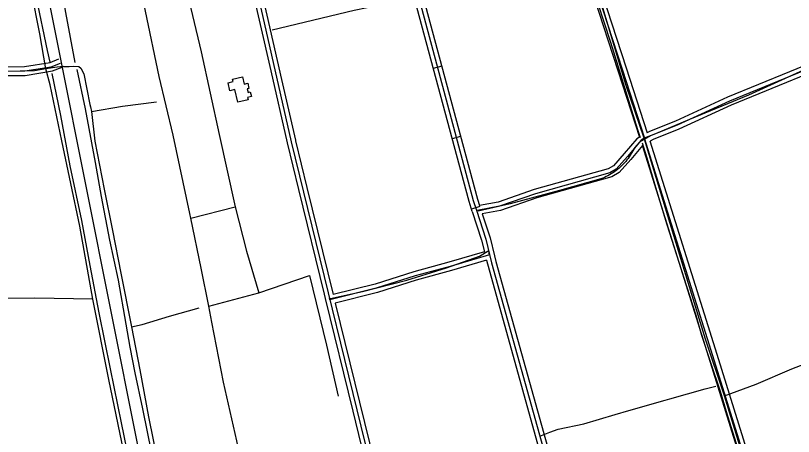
# Model space of a CAD drawing. Extents: x 3424494 to 3462436, y 522220 to 547718.
# Drawn here: x 3444623 to 3447292, y 533824 to 535268 of the extents above; entities that cross this region are included whole.
import ezdxf

# ---------------------------------------------------------------- set-up
doc = ezdxf.new("R2010")
doc.units = 0
for name, color, linetype in [('V-BLDG-OTLN', 7, 'Continuous'), ('V-DTCH-CNTR', 7, 'Continuous'), ('V-ROAD-CNTR', 7, 'Continuous'), ('V-TOPO-SHOR', 7, 'Continuous')]:
    doc.layers.add(name, color=color, linetype=linetype)

msp = doc.modelspace()

# ---------------------------------------------------------------- linework, layer by layer
at = {"layer": 'V-BLDG-OTLN'}
msp.add_lwpolyline([(3445385, 534970.9), (3445374.8, 535014.2), (3445358.3, 535010.3), (3445351.9, 535037.4), (3445368.9, 535041.4), (3445366.9, 535049.6), (3445401.2, 535057.6), (3445407, 535033.1), (3445419.2, 535035.9), (3445423.4, 535018.3), (3445417.8, 535017), (3445420.8, 535004.2), (3445428.1, 535006), (3445431.9, 534989.9), (3445418.9, 534986.9), (3445420.7, 534979.3)], close=True, dxfattribs=at)
at = {"layer": 'V-DTCH-CNTR'}
msp.add_line((3445223.7, 534572.7), (3445375.6, 534611.7), dxfattribs=at)
for points in [[(3447338.7, 533081.7), (3447279.2, 533245.2), (3447222, 533425.3), (3447176.3, 533579.6), (3447107.6, 533790.9), (3447055.1, 533962.6), (3446989.8, 534158), (3446905.7, 534434.7), (3446836.4, 534659.9), (3446780.6, 534843.5), (3446779.2, 534847.6), (3446717.9, 535027.7), (3446633.9, 535306.5), (3446558.5, 535546.3), (3446485.8, 535780.6), (3446408.4, 536021.2), (3446370.1, 536151.2), (3446301.4, 536361.2), (3446243.6, 536558.6), (3446227.5, 536616.2), (3446185.8, 536748.3), (3446138, 536897.8), (3446126.6, 536936.7)], [(3445041.3, 533503.8), (3444999.7, 533743.4), (3444942.4, 534018.7), (3444888, 534295.3), (3444843.2, 534545.1), (3444781.3, 534838.2), (3444741.3, 535030.8), (3444726.8, 535085), (3444705.9, 535205.2), (3444648.3, 535494.7), (3444607.2, 535705.1), (3444574.9, 535870.1), (3444568.5, 535902.9), (3444532.5, 536099.4), (3444498.8, 536289.2), (3444454.3, 536504.4), (3444420.3, 536670.5), (3444410.1, 536713.7)], [(3445163.4, 534857.3), (3445115.5, 535058.7), (3445068.6, 535282.9), (3445052.9, 535365.9), (3445200.4, 535394.7), (3445259.2, 535144.1), (3445321.6, 534860.1), (3445375.6, 534611.7)], [(3446007.5, 535331.9), (3445784.5, 535285.8), (3445502.8, 535218.2)], [(3447055.1, 533962.6), (3447163.4, 534003.6), (3447285.6, 534055.3), (3447461.5, 534123.1), (3447617.4, 534187.6), (3447689.8, 534216.5), (3447813.3, 534269.6), (3447957.6, 534332.1), (3448094.1, 534389.6), (3448239.7, 534451.4), (3448438.4, 534532.7), (3448615.7, 534609.4), (3448802, 534686.7), (3448836.4, 534702), (3448963.4, 534751.7), (3449079.3, 534799.4), (3449246.3, 534871.4), (3449414.6, 534944.7), (3449591.5, 535014.9), (3449775.7, 535094.9), (3449943.4, 535163.5), (3450176, 535267.8)], [(3444787.5, 535093.6), (3444765.4, 535091.1), (3444726.8, 535085), (3444687.7, 535078.7), (3444588.7, 535076.2), (3444420.3, 535075.8), (3444346.2, 535079.1)], [(3444787.5, 535093.6), (3444806.2, 535093.4), (3444822.2, 535094.6), (3444840.2, 535093.8), (3444846.8, 535087.7), (3444856.6, 535067.6), (3444877, 534962.6), (3444880.3, 534954.6), (3444883.5, 534939.2), (3444894.5, 534836.9), (3444926.3, 534671.8), (3444955.7, 534530.6), (3444983.7, 534384.2), (3445020.7, 534200.3), (3445048.7, 534051.8), (3445079.2, 533890.6), (3445112.4, 533727.5), (3445151.4, 533551.5), (3445169.3, 533473.2)], [(3447326.3, 535080.4), (3447137.2, 534995.5), (3446935.1, 534910.9), (3446818.6, 534861.7)], [(3444883.5, 534939.2), (3444989.8, 534957.5), (3445106.7, 534972.4)], [(3445505.5, 533206.6), (3445457.5, 533437.8), (3445413.2, 533644.7), (3445381.8, 533808.7), (3445335.8, 534010.5), (3445295.8, 534216.2), (3445285.3, 534270.3), (3445259.9, 534400.7), (3445223.7, 534572.7), (3445220.5, 534588.3), (3445163.4, 534857.3)], [(3446818.6, 534861.7), (3446779.2, 534847.6), (3446769.5, 534840.1), (3446747.3, 534814.9), (3446724.3, 534778)], [(3446724.3, 534778), (3446720.3, 534772.7), (3446716.2, 534767.6), (3446711.9, 534762.7), (3446707.4, 534757.8), (3446702.8, 534753.2), (3446698, 534748.6), (3446693.1, 534744.3), (3446688, 534740.1), (3446682.8, 534736), (3446677.5, 534732.2), (3446672, 534728.5), (3446666.4, 534725), (3446660.8, 534721.7), (3446655, 534718.6), (3446649.1, 534715.7), (3446643.1, 534712.9), (3446637, 534710.4), (3446630.8, 534708.1), (3446488.9, 534668.2), (3446319.4, 534622.4), (3446209.6, 534596.7)], [(3445375.6, 534611.7), (3445414.6, 534459), (3445457.4, 534316.7)], [(3445703.3, 534297), (3445813.5, 534321.4), (3445965, 534360.5), (3446101.5, 534402.5), (3446214.6, 534442.7), (3446246.7, 534462.2)], [(3445285.3, 534270.3), (3445457.4, 534316.7), (3445630.9, 534376.5)], [(3445630.9, 534376.5), (3445689.5, 534136.9), (3445729.4, 533961.8)], [(3444888, 534295.3), (3444688.3, 534298.4), (3444349.4, 534295.9)], [(3445020.7, 534200.3), (3445056.8, 534207.9), (3445151.2, 534236.4), (3445252.9, 534265.5)], [(3446421.7, 533824.1), (3446456.2, 533838.2), (3446484.5, 533848.2), (3446572.6, 533867.3), (3446679.5, 533899.3), (3446726.3, 533912.6), (3446851.1, 533947.9), (3446866.9, 533952.5), (3446988.2, 533987.1), (3447024.7, 533995.7)]]:
    msp.add_lwpolyline(points, dxfattribs=at)
at = {"layer": 'V-ROAD-CNTR'}
for p, q in [((3446084.7, 535094.3), (3446055.8, 535086.5)), ((3446149.5, 534852.9), (3446120.6, 534845.1)), ((3446215.5, 534612.6), (3446187, 534603.3))]:
    msp.add_line(p, q, dxfattribs=at)
for points in [[(3445964.7, 537442.3), (3445983.2, 537366), (3446207.9, 536649.8), (3446423.8, 535960.9), (3446522.9, 535639.9), (3446703.8, 535084.4), (3446780.3, 534847)], [(3445982.2, 537433.9), (3445997.7, 537370), (3446222.2, 536654.3), (3446438.1, 535965.3), (3446537.2, 535644.4), (3446718, 535089), (3446790, 534865.8)], [(3445954.4, 537420.9), (3445968.8, 537362), (3446193.6, 536645.3), (3446409.5, 535956.4), (3446508.6, 535635.3), (3446689.5, 535079.8), (3446763.3, 534850.9)], [(3445460.5, 537312.9), (3445477.7, 537299.4), (3445499.5, 537263.9), (3445892.3, 535811.3), (3446207.2, 534638.1), (3446214.4, 534616)], [(3445457.2, 537296.4), (3445466.4, 537289.3), (3445485.6, 537257.9), (3445877.9, 535807.4), (3446192.8, 534633.8), (3446203.7, 534600.3)], [(3446189.5, 534595.6), (3446178.4, 534629.5), (3445863.4, 535803.5), (3445471.2, 537253.7)], [(3444363, 537177.8), (3444386.2, 537116.4), (3444508.7, 536456.4), (3445127.1, 533363.1), (3445618.3, 530878.6), (3445629.7, 530808.7)], [(3445360, 535753), (3445568.6, 534835), (3445878, 533569.2), (3446083.5, 532691.4), (3446288.1, 531794.7), (3446453.8, 531054.9), (3446481.2, 530902.2), (3446505.2, 530849.2), (3446510.3, 530808.1), (3446516.1, 530750.3)], [(3445428.7, 535383.2), (3445498, 535077.9)], [(3445455.4, 535400.7), (3445535.4, 535048.9)], [(3447496.1, 535148.2), (3447071.6, 534974), (3446892.7, 534891.6), (3446803.9, 534856.4), (3446763.7, 534833.9), (3446722.1, 534784.4), (3446683.5, 534741.2), (3446661.9, 534728), (3446406.9, 534656.4), (3446282.8, 534613.6), (3446206, 534599.1)], [(3447490.4, 535162), (3447065.7, 534987.8), (3446886.8, 534905.4), (3446797.4, 534869.9), (3446790, 534865.8)], [(3442806.1, 535118.4), (3443125.1, 535106.2), (3443669.2, 535099.3), (3443997.8, 535086.1), (3444164.3, 535079.5), (3444462.5, 535077.7), (3444654.1, 535077.9), (3444745.2, 535092.4), (3444776.4, 535105.2)], [(3444054.1, 535098.9), (3444164.7, 535094.5), (3444462.5, 535092.7), (3444652.9, 535092.9), (3444741.1, 535107), (3444770.7, 535119.1)], [(3447501.8, 535134.3), (3447077.6, 534960.3), (3446898.6, 534877.9), (3446810.3, 534842.8), (3446799.9, 534837)], [(3444051.2, 535069), (3444164, 535064.5), (3444462.5, 535062.7), (3444655.3, 535062.9), (3444749.2, 535077.9), (3444782.1, 535091.4)], [(3445498, 535077.9), (3445554, 534831.6), (3445593.1, 534671.7)], [(3445535.4, 535048.9), (3445582.7, 534840.6)], [(3446763.3, 534850.9), (3446754, 534845.6), (3446710.7, 534794.3), (3446673.8, 534752.8), (3446655.8, 534741.9), (3446402.4, 534670.7), (3446278.9, 534628.1), (3446214.4, 534616)], [(3448043.9, 530866.2), (3448034.4, 530924.4), (3448016.6, 530984.8), (3447973.8, 531084.2), (3447664.7, 532038), (3447377.1, 532938.1), (3447015.3, 534099.9), (3446781, 534847.3)], [(3445582.7, 534840.6), (3445583.2, 534838.5), (3445622.5, 534677.6)], [(3446773.2, 534821.9), (3446733.4, 534774.6), (3446693.2, 534729.5), (3446667.9, 534714.1), (3446411.4, 534642.1), (3446286.6, 534599), (3446223.8, 534587.2)], [(3448029.1, 530863.8), (3448019.7, 530921.1), (3448002.5, 530979.7), (3447959.7, 531078.9), (3447650.4, 532033.4), (3447362.8, 532933.6), (3447001, 534095.4), (3446773.2, 534821.9)], [(3448058.7, 530868.6), (3448049.1, 530927.8), (3448030.8, 530989.9), (3447987.8, 531089.5), (3447679, 532042.6), (3447391.4, 532942.6), (3447029.6, 534104.4), (3446799.9, 534837)], [(3445593.1, 534671.7), (3445680.9, 534312.4)], [(3445622.5, 534677.6), (3445712.3, 534310.3)], [(3446189.5, 534595.6), (3446221.7, 534496.8), (3446231.3, 534457.8)], [(3446203.7, 534600.3), (3446236.1, 534500.9), (3446256.1, 534419.8), (3446500.4, 533542.6), (3446717.8, 532727), (3446992.6, 531723.1), (3447185.2, 531029), (3447218, 530916.7), (3447249.3, 530802)], [(3446223.8, 534587.2), (3446250.6, 534505.1), (3446265.7, 534443.8)], [(3446245, 534454.4), (3446248.5, 534447.3), (3446113.7, 534407.3), (3445993.4, 534374.4), (3445860.2, 534332.2), (3445701.3, 534292), (3445699.2, 534297.2)], [(3446231.3, 534457.8), (3446109.6, 534421.7), (3445989.1, 534388.7), (3445856, 534346.6), (3445712.3, 534310.3)], [(3446265.7, 534443.8), (3446270.7, 534423.6), (3446514.9, 533546.5), (3446732.2, 532730.9), (3446878.8, 532195.8)], [(3446238.1, 534428.6), (3446117.8, 534392.8), (3445997.6, 534360), (3445864.3, 534317.7), (3445719.4, 534281.1)], [(3446238.1, 534428.6), (3446485.9, 533538.6), (3446703.3, 532723.1), (3446849.4, 532189.6)], [(3445680.9, 534312.4), (3445684.8, 534296.6)], [(3445684.8, 534296.6), (3445779.3, 533910)], [(3445719.4, 534281.1), (3445869.7, 533666.3)], [(3445779.3, 533910), (3445836.8, 533674.8)]]:
    msp.add_lwpolyline(points, dxfattribs=at)
at = {"layer": 'V-TOPO-SHOR'}
for points in [[(3444522.4, 536201.3), (3444565.3, 535980.9), (3444595.6, 535825), (3444622.8, 535696.7), (3444655.7, 535525.6), (3444693.3, 535330.2), (3444731, 535148.6), (3444740.3, 535107.7)], [(3444735.4, 535601.1), (3444750.8, 535506.3), (3444770.8, 535405.7), (3444793.8, 535279.1), (3444825.6, 535107.5)], [(3446620.4, 535309), (3446663.3, 535177.3), (3446689, 535095.1), (3446725.9, 534976.5), (3446757, 534877.2), (3446765.9, 534849.4)], [(3444746.9, 535069.6), (3444776.7, 534924.7), (3444808.3, 534752.2), (3444848.7, 534565), (3444877, 534410.5), (3444908, 534247.6), (3444947, 534055.7), (3444985.3, 533869.9), (3445013.1, 533730.6), (3445037.5, 533610.7), (3445053.3, 533526.2)], [(3444832.7, 535083.3), (3444860.9, 534947.8), (3444895.6, 534763.5), (3444916.4, 534647.5), (3444945.4, 534497.3), (3444974.9, 534360), (3445000.9, 534209), (3445014.7, 534129.9), (3445031.8, 534042.4), (3445058.7, 533918.3), (3445088.8, 533766), (3445109, 533659.7), (3445140, 533506)], [(3446772.6, 534831.3), (3446791.4, 534767.9), (3446822.1, 534667.7), (3446857.3, 534551.6), (3446889.8, 534447.2), (3446925.1, 534339.1), (3446956.7, 534240.4), (3446976.4, 534171.3), (3447007.1, 534077), (3447039.6, 533979.3), (3447060.9, 533909.5), (3447100, 533784.9), (3447139.7, 533660.3), (3447164.6, 533577.5), (3447189.9, 533496.5), (3447219, 533404), (3447254.5, 533290.7), (3447277.6, 533214.7), (3447309.9, 533114.2)]]:
    msp.add_lwpolyline(points, dxfattribs=at)

doc.saveas('drawing.dxf')
